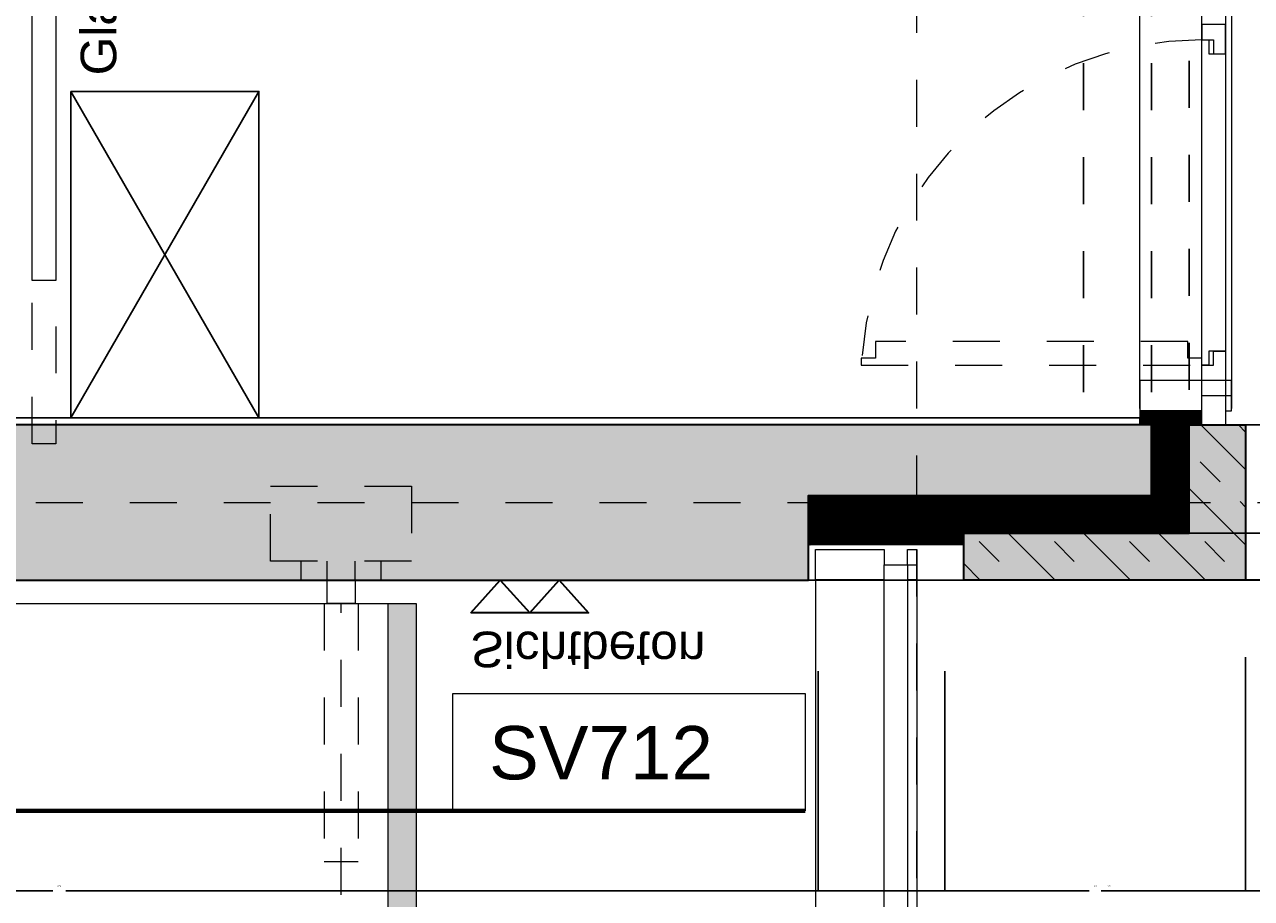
# Model space of a CAD drawing. Header units: metres. Extents: x -13 to 93, y -119 to 25.
# Tile 687 of 705: x 39.15 to 41.76, y -26.34 to -24.48. Entities that reach past the tile are written whole.
import ezdxf
from ezdxf.enums import TextEntityAlignment as Align

# ---------------------------------------------------------------- set-up
doc = ezdxf.new("R2010")
doc.units = ezdxf.units.M
doc.header["$LTSCALE"] = 0.00508
doc.header["$PDMODE"] = 1
doc.header["$PDSIZE"] = -2
for name, pattern in [('STYLE_05', [0.19684, 0.069505, -0.127335]), ('STYLE_06', [1.0537, 0.590515, -0.19684, 0.069505, -0.19684]), ('STYLE_11', [0.393677, 0.196838, -0.196838])]:
    doc.linetypes.add(name, pattern=pattern)
doc.layers.get('0').update_dxf_attribs({"lineweight": 18})
for name, color, linetype, lineweight in [('3-0-0 Dämmung', 7, 'Continuous', 18), ('3-3-0 AW Fassade', 7, 'Continuous', 18), ('3-3-0-2 AW BetonFT', 7, 'Continuous', 35), ('3-4-0-1 IW Beton', 7, 'Continuous', 35), ('3-4-4 ITüren', 7, 'Continuous', 25), ('3-4-5 IWBekleidungen', 7, 'Continuous', 25), ('3-5-1-2 DeckenSprung VED', 7, 'STYLE_11', 25), ('3-5-4-1 Treppe Beton', 7, 'Continuous', 35), ('3-5-4-2 Treppe Stahl VED', 7, 'STYLE_11', 25), ('3-5-4-3 Treppengeländer', 7, 'Continuous', 18), ('3-5-9 DeckenSonstig VED', 7, 'STYLE_11', 25), ('3-7-1 Allg.Einbauten', 7, 'Continuous', 25), ('Ans-Kante', 7, 'Continuous', 18), ('Bemaßung', 7, 'Continuous', 18), ('Bemaßung-Achsen', 7, 'Continuous', 18), ('Bemaßung-Höhenkoten', 7, 'Continuous', 18), ('Keine', 7, 'Continuous', 18), ('Plan-Achse', 1, 'STYLE_06', 18), ('Plan-Raumstempel', 7, 'Continuous', 13), ('Plan-Text-Hinweis', 7, 'Continuous', 13)]:
    doc.layers.add(name, color=color, linetype=linetype, lineweight=lineweight)
doc.layers.get('0').freeze()
doc.styles.add('Arial', font='ARIAL.TTF')
doc.dimstyles.new('MTZ_200', dxfattribs={"dimtxt": 0.075762, "dimasz": 0.000706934, "dimexe": 0.001, "dimexo": 0.003, "dimgap": 0.0001, "dimtad": 1, "dimdec": 4, "dimzin": 11, "dimtxsty": 'Arial', "dimblk": 'VW_SLASH', "dimcen": 0, "dimdle": 0.001, "dimazin": 0, "dimtfac": 1, "dimtdec": 4, "dimtix": 1, "dimtmove": 0, "dimatfit": 0, "dimldrblk": 'VW_FILLEDARROW', "dimfxl": 0, "dimfrac": 2, "dimtolj": 1, "dimtzin": 11, "dimarcsym": 0})
pattern_1 = [(45, (0, 0), (0.0003175, -0.0003175), [])]
pattern_2 = [(-45, (0, 0), (0.0003175, 0.0003175), [])]

# ---------------------------------------------------------------- blocks, each defined once
blk = doc.blocks.new('S_Profil_Fassade_Büro')
at = {"layer": '3-3-0 AW Fassade', "color": 7}
blk.add_line((-0.132, 0), (-0.195, 0), dxfattribs=at)
for points in [[(-0.195, 0.0325), (-0.182, 0.0325), (-0.182, -0.0325), (-0.195, -0.0325)], [(-0.132, 0.0325), (0, 0.0325), (0, -0.0325), (-0.132, -0.0325)]]:
    blk.add_lwpolyline(points, close=True, dxfattribs=at)
blk = doc.blocks.new('S_Fenster_GR_Rand')
at = {"color": 7}
blk.add_wipeout([(-0.015, -0.7575), (-0.015, -0.7275), (-0.05, -0.7275), (-0.05, -0.095), (-0.015, -0.095), (-0.015, -0.065), (0, -0.065), (0, -0.7575)], dxfattribs=at).dxf.layer = '3-3-0 AW Fassade'
at = {"layer": '3-3-0 AW Fassade', "color": 7}
blk.add_lwpolyline([(-0.015, -0.7575), (-0.015, -0.7275), (-0.05, -0.7275), (-0.05, -0.095), (-0.015, -0.095), (-0.015, -0.065), (0, -0.065), (0, -0.7575)], close=True, dxfattribs=at)
at = {"color": 7}
for points in [[(-0.025, -0.095), (-0.05, -0.095), (-0.05, -0.0325), (0, -0.0325), (0, -0.065), (-0.025, -0.065)], [(-0.025, -0.7275), (-0.05, -0.7275), (-0.05, -0.79), (0, -0.79), (0, -0.7575), (-0.025, -0.7575)]]:
    blk.add_wipeout(points, dxfattribs=at).dxf.layer = '3-3-0 AW Fassade'
at = {"layer": '3-3-0 AW Fassade', "color": 7}
for points in [[(-0.025, -0.095), (-0.05, -0.095), (-0.05, -0.0325), (0, -0.0325), (0, -0.065), (-0.025, -0.065)], [(-0.025, -0.7275), (-0.05, -0.7275), (-0.05, -0.79), (0, -0.79), (0, -0.7575), (-0.025, -0.7575)]]:
    blk.add_lwpolyline(points, close=True, dxfattribs=at)
at = {"layer": '3-3-0 AW Fassade', "color": 7, "linetype": 'STYLE_05'}
blk.add_lwpolyline([(0.695, -0.08), (0.725, -0.08), (0.725, -0.065), (0, -0.065), (0, -0.08), (0.03, -0.08), (0.03, -0.115), (0.695, -0.115)], close=True, dxfattribs=at)
at = {"layer": '3-3-0 AW Fassade', "color": 7, "linetype": 'STYLE_05', "lineweight": 18}
blk.add_arc((0, -0.0325), 0.725, 270, 355.8373, dxfattribs=at)
blk = doc.blocks.new('*U471')
at = {"layer": 'Ans-Kante', "color": 7}
blk.add_line((54.9936, -18.7336), (54.1636, -18.7336), dxfattribs=at)
blk = doc.blocks.new('*U523')
at = {"layer": '3-3-0 AW Fassade', "color": 7}
blk.add_line((53.3941, -18.7011), (53.4636, -18.7011), dxfattribs=at)
for points in [[(53.2486, -18.6686), (53.3941, -18.6686), (53.3941, -18.7336), (53.2486, -18.7336)], [(53.4441, -18.6686), (53.4636, -18.6686), (53.4636, -18.7336), (53.4441, -18.7336)]]:
    blk.add_lwpolyline(points, close=True, dxfattribs=at)
blk = doc.blocks.new('s_Eckteil')
at = {"layer": '3-4-0-1 IW Beton', "linetype": 'Continuous', "lineweight": 0}
blk.add_hatch(color=255, dxfattribs=at).paths.add_polyline_path([(0.12, 0.1), (0.12, 0.33), (0, 0.33), (0, 0), (0.6, 0), (0.6, 0.1)])
at = {"layer": '3-4-0-1 IW Beton', "linetype": 'Continuous', "lineweight": 13}
h = blk.add_hatch(dxfattribs=at)
h.set_pattern_fill('STAHLBETON_1_50', style=0, pattern_type=2)
h.set_pattern_definition([(45, (0, 0), (0.16, 0), []), (45, (0.08, 0), (0.16, 0), [0.06, -0.06])])
h.paths.add_polyline_path([(0.12, 0.1), (0.12, 0.33), (0, 0.33), (0, 0), (0.6, 0), (0.6, 0.1)])
at = {"layer": '3-4-0-1 IW Beton', "color": 7, "linetype": 'Continuous'}
blk.add_lwpolyline([(0.12, 0.1), (0.12, 0.33), (0, 0.33), (0, 0), (0.6, 0), (0.6, 0.1)], close=True, dxfattribs=at)
blk = doc.blocks.new('*U564')
at = {"layer": 'Keine', "linetype": 'Continuous', "lineweight": 0}
blk.add_hatch(color=9, dxfattribs=at).paths.add_polyline_path([(-4.685, -0.05), (-4.625, -0.05), (-4.625, -2.87), (-4.685, -2.87)])
at = {"layer": '3-5-4-2 Treppe Stahl VED', "linetype": 'STYLE_05', "lineweight": 18}
for p, q in [((-4.561, -2.87), (-4.561, -2.32)), ((-4.561, -2.32), (-4.489, -2.32)), ((-4.489, -2.87), (-4.489, -2.32)), ((-4.61, -2.92), (-4.61, -2.96)), ((-4.555, -2.92), (-4.555, -2.96)), ((-4.495, -2.92), (-4.495, -2.96)), ((-4.44, -2.92), (-4.44, -2.96))]:
    blk.add_line(p, q, dxfattribs=at)
blk.add_lwpolyline([(-4.675, -2.96), (-4.375, -2.96), (-4.375, -3.12), (-4.675, -3.12)], close=True, dxfattribs=at)
at = {"layer": '3-5-4-3 Treppengeländer', "lineweight": 18}
blk.add_line((-4.625, -0.05), (-4.625, -2.87), dxfattribs=at)
at = {"layer": 'Ans-Kante', "lineweight": 18}
blk.add_line((0, -2.87), (-4.685, -2.87), dxfattribs=at)
at = {"layer": 'Ans-Kante', "color": 7, "lineweight": 18}
blk.add_lwpolyline([(-4.555, -2.87), (-4.495, -2.87), (-4.495, -2.92), (-4.555, -2.92)], close=True, dxfattribs=at)
at = {"layer": 'Keine', "color": 7, "linetype": 'STYLE_05', "lineweight": 18}
blk.add_line((-4.525, -0.05), (-4.525, -2.87), dxfattribs=at)
at = {"layer": 'Keine', "color": 7, "lineweight": 18}
blk.add_lwpolyline([(-4.685, -0.05), (-4.625, -0.05), (-4.625, -2.87), (-4.685, -2.87)], close=True, dxfattribs=at)
blk = doc.blocks.new('Treppe e1-e3')
at = {"layer": 'Keine', "color": 7}
blk.add_blockref('*U564', (0, 0), dxfattribs=at)
blk = doc.blocks.new('*U465')
at = {"layer": 'Plan-Text-Hinweis', "insert": (-0.0635, 0.1857), "char_height": 0.075762, "attachment_point": 1, "line_spacing_factor": 0.970546, "style": 'Arial'}
blk.add_mtext('{\\C7;\\lSichtbeton}', dxfattribs=at)
at = {"color": 7, "linetype": 'Continuous', "lineweight": 35}
blk.add_wipeout([(0.0625, 0.07), (0.125, 0), (0.1875, 0.07)], dxfattribs=at).dxf.layer = 'Bemaßung-Höhenkoten'
at = {"layer": 'Bemaßung-Höhenkoten', "color": 7, "linetype": 'Continuous', "lineweight": 35}
blk.add_lwpolyline([(0.0625, 0.07), (0.125, 0), (0.1875, 0.07)], close=True, dxfattribs=at)
at = {"color": 7, "linetype": 'Continuous', "lineweight": 35}
blk.add_wipeout([(-0.0625, 0.07), (0, 0), (0.0625, 0.07)], dxfattribs=at).dxf.layer = 'Bemaßung-Höhenkoten'
at = {"layer": 'Bemaßung-Höhenkoten', "color": 7, "linetype": 'Continuous', "lineweight": 35}
blk.add_lwpolyline([(-0.0625, 0.07), (0, 0), (0.0625, 0.07)], close=True, dxfattribs=at)
blk = doc.blocks.new('Sichtbeton')
at = {"layer": 'Keine', "color": 7}
blk.add_blockref('*U465', (0, 0), dxfattribs=at)
blk = doc.blocks.new('VW_SLASH')
at = {"color": 0, "linetype": 'ByBlock', "lineweight": -2}
blk.add_line((0, 0), (-1, 0), dxfattribs=at)
at = {"color": 0, "linetype": 'ByBlock', "lineweight": 20}
blk.add_line((0, 0), (0, 0), dxfattribs=at)
blk = doc.blocks.new('*D675')
at = {"layer": 'Bemaßung', "color": 0, "lineweight": -2}
for p, q in [((42.423, -25.335), (45.551, -25.335)), ((45.55, -25.3357), (45.55, -25.4959)), ((45.55, -25.6643), (45.55, -25.5241)), ((41.403, -25.665), (45.551, -25.665))]:
    blk.add_line(p, q, dxfattribs=at)
at = {"layer": 'Defpoints', "color": 0, "lineweight": 0}
for p in [(42.42, -25.335), (45.55, -25.335), (41.4, -25.665)]:
    blk.add_point(p, dxfattribs=at)
at = {"layer": 'Bemaßung', "color": 0, "lineweight": -2, "xscale": 0.00070693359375, "yscale": 0.00070693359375, "zscale": 0.00070693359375}
for p, rotation in [((45.55, -25.335), 90), ((45.55, -25.665), 270)]:
    blk.add_blockref('VW_SLASH', p, dxfattribs=dict(at, rotation=rotation))
at = {"layer": 'Bemaßung', "color": 0, "insert": (45.56, -25.51), "char_height": 0.00227, "attachment_point": 5, "rotation": 90, "style": 'Arial'}
blk.add_mtext('\\A1;16,5m', dxfattribs=at)
blk = doc.blocks.new('VW_FILLEDARROW')
at = {"color": 0, "lineweight": -2}
blk.add_solid([(0, 0), (0, 0), (0, 0)], dxfattribs=at)
blk = doc.blocks.new('*D683')
at = {"layer": 'Bemaßung', "color": 0, "lineweight": -2}
for p, q in [((39.953, -24.45), (45.201, -24.45)), ((45.2, -25.3343), (45.2, -24.4507)), ((40.943, -25.335), (45.201, -25.335))]:
    blk.add_line(p, q, dxfattribs=at)
at = {"layer": 'Defpoints', "color": 0, "lineweight": 0}
for p in [(39.95, -24.45), (45.2, -24.45), (40.94, -25.335)]:
    blk.add_point(p, dxfattribs=at)
at = {"layer": 'Bemaßung', "color": 0, "lineweight": -2, "xscale": 0.00070693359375, "yscale": 0.00070693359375, "zscale": 0.00070693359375}
for p, rotation in [((45.2, -24.45), 90), ((45.2, -25.335), 270)]:
    blk.add_blockref('VW_SLASH', p, dxfattribs=dict(at, rotation=rotation))
at = {"layer": 'Bemaßung', "color": 0, "insert": (45.1886, -24.8925), "char_height": 0.00227, "attachment_point": 5, "rotation": 90, "style": 'Arial'}
blk.add_mtext('\\A1;44,25m', dxfattribs=at)
blk = doc.blocks.new('*D689')
at = {"layer": 'Bemaßung', "color": 0, "lineweight": -2}
for p, q in [((42.423, -0.165), (45.551, -0.165)), ((45.55, -0.1657), (45.55, -13.3633)), ((45.55, -25.3343), (45.55, -13.3952)), ((41.553, -25.335), (45.551, -25.335))]:
    blk.add_line(p, q, dxfattribs=at)
at = {"layer": 'Defpoints', "color": 0, "lineweight": 0}
for p in [(42.42, -0.165), (41.55, -25.335), (45.55, -25.335)]:
    blk.add_point(p, dxfattribs=at)
at = {"layer": 'Bemaßung', "color": 0, "lineweight": -2, "xscale": 0.00070693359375, "yscale": 0.00070693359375, "zscale": 0.00070693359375}
for p, rotation in [((45.55, -0.165), 90), ((45.55, -25.335), 270)]:
    blk.add_blockref('VW_SLASH', p, dxfattribs=dict(at, rotation=rotation))
at = {"layer": 'Bemaßung', "color": 0, "insert": (45.56, -13.3793), "char_height": 0.002273, "attachment_point": 5, "rotation": 90, "style": 'Arial'}
blk.add_mtext('\\A1;1258,5m', dxfattribs=at)
blk = doc.blocks.new('*D692')
at = {"layer": 'Bemaßung', "color": 0, "lineweight": -2}
for p, q in [((42.473, -0.165), (45.901, -0.165)), ((45.9, -0.1657), (45.9, -13.3633)), ((45.9, -25.3343), (45.9, -13.3952)), ((41.553, -25.335), (45.901, -25.335))]:
    blk.add_line(p, q, dxfattribs=at)
at = {"layer": 'Defpoints', "color": 0, "lineweight": 0}
for p in [(42.47, -0.165), (41.55, -25.335), (45.9, -25.335)]:
    blk.add_point(p, dxfattribs=at)
at = {"layer": 'Bemaßung', "color": 0, "lineweight": -2, "xscale": 0.00070693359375, "yscale": 0.00070693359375, "zscale": 0.00070693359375}
for p, rotation in [((45.9, -0.165), 90), ((45.9, -25.335), 270)]:
    blk.add_blockref('VW_SLASH', p, dxfattribs=dict(at, rotation=rotation))
at = {"layer": 'Bemaßung', "color": 0, "insert": (45.91, -13.3793), "char_height": 0.002273, "attachment_point": 5, "rotation": 90, "style": 'Arial'}
blk.add_mtext('\\A1;1258,5m', dxfattribs=at)
blk = doc.blocks.new('*D1179')
at = {"layer": 'Bemaßung', "color": 0, "lineweight": -2}
for p, q in [((40.84, -25.8594), (40.84, -26.3274)), ((41.11, -25.8594), (41.11, -26.3274)), ((40.8393, -26.3264), (40.8386, -26.3264)), ((40.84, -26.3264), (41.11, -26.3264)), ((41.1107, -26.3264), (41.1114, -26.3264))]:
    blk.add_line(p, q, dxfattribs=at)
at = {"layer": 'Defpoints', "color": 0, "lineweight": 0}
for p in [(40.84, -25.8564), (41.11, -25.8564), (41.11, -26.3264)]:
    blk.add_point(p, dxfattribs=at)
at = {"layer": 'Bemaßung', "color": 0, "lineweight": -2, "xscale": 0.00070693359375, "yscale": 0.00070693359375, "zscale": 0.00070693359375}
blk.add_blockref('VW_SLASH', (40.84, -26.3264), dxfattribs=at)
at = {"layer": 'Bemaßung', "color": 0, "lineweight": -2, "xscale": 0.00070693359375, "yscale": 0.00070693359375, "zscale": 0.00070693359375, "rotation": 180}
blk.add_blockref('VW_SLASH', (41.11, -26.3264), dxfattribs=at)
at = {"layer": 'Bemaßung', "color": 0, "insert": (41.46, -26.3164), "char_height": 0.00227, "attachment_point": 5, "style": 'Arial'}
blk.add_mtext('\\A1;13,5m', dxfattribs=at)
blk = doc.blocks.new('*D1180')
at = {"layer": 'Bemaßung', "color": 0, "lineweight": -2}
for p, q in [((41.75, -25.8294), (41.75, -26.3274)), ((41.11, -25.8594), (41.11, -26.3274)), ((41.1107, -26.3264), (41.4171, -26.3264)), ((41.7493, -26.3264), (41.4429, -26.3264))]:
    blk.add_line(p, q, dxfattribs=at)
at = {"layer": 'Defpoints', "color": 0, "lineweight": 0}
for p in [(41.75, -25.8264), (41.11, -25.8564), (41.11, -26.3264)]:
    blk.add_point(p, dxfattribs=at)
at = {"layer": 'Bemaßung', "color": 0, "lineweight": -2, "xscale": 0.00070693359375, "yscale": 0.00070693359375, "zscale": 0.00070693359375, "rotation": 180}
blk.add_blockref('VW_SLASH', (41.11, -26.3264), dxfattribs=at)
at = {"layer": 'Bemaßung', "color": 0, "lineweight": -2, "xscale": 0.00070693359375, "yscale": 0.00070693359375, "zscale": 0.00070693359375}
blk.add_blockref('VW_SLASH', (41.75, -26.3264), dxfattribs=at)
at = {"layer": 'Bemaßung', "color": 0, "insert": (41.43, -26.3164), "char_height": 0.00227, "attachment_point": 5, "style": 'Arial'}
blk.add_mtext('\\A1;32m', dxfattribs=at)
blk = doc.blocks.new('*D1196')
at = {"layer": 'Bemaßung', "color": 0, "lineweight": -2}
for p, q in [((40.84, -25.8594), (40.84, -26.3274)), ((35.3, -25.9094), (35.3, -26.3274)), ((35.3007, -26.3264), (39.2112, -26.3264)), ((40.8393, -26.3264), (39.2388, -26.3264))]:
    blk.add_line(p, q, dxfattribs=at)
at = {"layer": 'Defpoints', "color": 0, "lineweight": 0}
for p in [(40.84, -25.8564), (35.3, -25.9064), (35.3, -26.3264)]:
    blk.add_point(p, dxfattribs=at)
at = {"layer": 'Bemaßung', "color": 0, "lineweight": -2, "xscale": 0.00070693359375, "yscale": 0.00070693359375, "zscale": 0.00070693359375, "rotation": 180}
blk.add_blockref('VW_SLASH', (35.3, -26.3264), dxfattribs=at)
at = {"layer": 'Bemaßung', "color": 0, "lineweight": -2, "xscale": 0.00070693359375, "yscale": 0.00070693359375, "zscale": 0.00070693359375}
blk.add_blockref('VW_SLASH', (40.84, -26.3264), dxfattribs=at)
at = {"layer": 'Bemaßung', "color": 0, "insert": (39.225, -26.3164), "char_height": 0.00227, "attachment_point": 5, "style": 'Arial'}
blk.add_mtext('\\A1;277m', dxfattribs=at)
blk = doc.blocks.new('*D1207')
at = {"layer": 'Bemaßung', "color": 0, "lineweight": -2}
for p, q in [((41.75, -25.8294), (41.75, -26.3274)), ((42.53, -25.8294), (42.53, -26.3274)), ((41.7493, -26.3264), (41.7486, -26.3264)), ((41.75, -26.3264), (42.53, -26.3264)), ((42.5307, -26.3264), (42.5314, -26.3264))]:
    blk.add_line(p, q, dxfattribs=at)
at = {"layer": 'Defpoints', "color": 0, "lineweight": 0}
for p in [(41.75, -25.8264), (42.53, -25.8264), (42.53, -26.3264)]:
    blk.add_point(p, dxfattribs=at)
at = {"layer": 'Bemaßung', "color": 0, "lineweight": -2, "xscale": 0.00070693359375, "yscale": 0.00070693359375, "zscale": 0.00070693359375}
blk.add_blockref('VW_SLASH', (41.75, -26.3264), dxfattribs=at)
at = {"layer": 'Bemaßung', "color": 0, "lineweight": -2, "xscale": 0.00070693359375, "yscale": 0.00070693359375, "zscale": 0.00070693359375, "rotation": 180}
blk.add_blockref('VW_SLASH', (42.53, -26.3264), dxfattribs=at)
at = {"layer": 'Bemaßung', "color": 0, "insert": (42.92, -26.3164), "char_height": 0.00227, "attachment_point": 5, "style": 'Arial'}
blk.add_mtext('\\A1;39m', dxfattribs=at)
blk = doc.blocks.new('*D1234')
at = {"layer": 'Bemaßung', "color": 0, "lineweight": -2}
for p, q in [((40.7632, -25.665), (45.5562, -25.665)), ((45.5552, -28.5843), (45.5552, -25.6657)), ((40.7632, -28.585), (45.5562, -28.585))]:
    blk.add_line(p, q, dxfattribs=at)
at = {"layer": 'Defpoints', "color": 0, "lineweight": 0}
for p in [(40.7602, -25.665), (45.5552, -25.665), (40.7602, -28.585)]:
    blk.add_point(p, dxfattribs=at)
at = {"layer": 'Bemaßung', "color": 0, "lineweight": -2, "xscale": 0.00070693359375, "yscale": 0.00070693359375, "zscale": 0.00070693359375}
for p, rotation in [((45.5552, -25.665), 90), ((45.5552, -28.585), 270)]:
    blk.add_blockref('VW_SLASH', p, dxfattribs=dict(at, rotation=rotation))
at = {"layer": 'Bemaßung', "color": 0, "insert": (45.5491, -27.125), "char_height": 0.00227, "attachment_point": 5, "rotation": 90, "style": 'Arial'}
blk.add_mtext('\\A1;146m', dxfattribs=at)
blk = doc.blocks.new('*D1235')
at = {"layer": 'Bemaßung', "color": 0, "lineweight": -2}
for p, q in [((41.729, -25.335), (45.201, -25.335)), ((45.2, -25.3357), (45.2, -28.9143)), ((41.729, -28.915), (45.201, -28.915))]:
    blk.add_line(p, q, dxfattribs=at)
at = {"layer": 'Defpoints', "color": 0, "lineweight": 0}
for p in [(41.726, -25.335), (41.726, -28.915), (45.2, -28.915)]:
    blk.add_point(p, dxfattribs=at)
at = {"layer": 'Bemaßung', "color": 0, "lineweight": -2, "xscale": 0.00070693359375, "yscale": 0.00070693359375, "zscale": 0.00070693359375}
for p, rotation in [((45.2, -25.335), 90), ((45.2, -28.915), 270)]:
    blk.add_blockref('VW_SLASH', p, dxfattribs=dict(at, rotation=rotation))
at = {"layer": 'Bemaßung', "color": 0, "insert": (45.1938, -27.125), "char_height": 0.00227, "attachment_point": 5, "rotation": 90, "style": 'Arial'}
blk.add_mtext('\\A1;179m', dxfattribs=at)
blk = doc.blocks.new('*D1237')
at = {"layer": 'Bemaßung', "color": 0, "lineweight": -2}
for p, q in [((41.633, -25.665), (46.251, -25.665)), ((46.25, -28.5843), (46.25, -25.6657)), ((41.633, -28.585), (46.251, -28.585))]:
    blk.add_line(p, q, dxfattribs=at)
at = {"layer": 'Defpoints', "color": 0, "lineweight": 0}
for p in [(41.63, -25.665), (46.25, -25.665), (41.63, -28.585)]:
    blk.add_point(p, dxfattribs=at)
at = {"layer": 'Bemaßung', "color": 0, "lineweight": -2, "xscale": 0.00070693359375, "yscale": 0.00070693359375, "zscale": 0.00070693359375}
for p, rotation in [((46.25, -25.665), 90), ((46.25, -28.585), 270)]:
    blk.add_blockref('VW_SLASH', p, dxfattribs=dict(at, rotation=rotation))
at = {"layer": 'Bemaßung', "color": 0, "insert": (46.2438, -27.125), "char_height": 0.00227, "attachment_point": 5, "rotation": 90, "style": 'Arial'}
blk.add_mtext('\\A1;146m', dxfattribs=at)
blk = doc.blocks.new('*D1242')
at = {"layer": 'Bemaßung', "color": 0, "lineweight": -2}
for p, q in [((45.9, -25.5643), (45.9, -25.5636)), ((41.535, -25.565), (45.901, -25.565)), ((45.9, -25.665), (45.9, -25.565)), ((41.535, -25.665), (45.901, -25.665)), ((45.9, -25.6657), (45.9, -25.6664))]:
    blk.add_line(p, q, dxfattribs=at)
at = {"layer": 'Defpoints', "color": 0, "lineweight": 0}
for p in [(41.532, -25.565), (45.9, -25.565), (41.532, -25.665)]:
    blk.add_point(p, dxfattribs=at)
at = {"layer": 'Bemaßung', "color": 0, "lineweight": -2, "xscale": 0.00070693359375, "yscale": 0.00070693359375, "zscale": 0.00070693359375}
for p, rotation in [((45.9, -25.565), 270), ((45.9, -25.665), 90)]:
    blk.add_blockref('VW_SLASH', p, dxfattribs=dict(at, rotation=rotation))
at = {"layer": 'Bemaßung', "color": 0, "insert": (45.905, -25.74), "char_height": 0.00227, "attachment_point": 5, "rotation": 90, "style": 'Arial'}
blk.add_mtext('\\A1;5m', dxfattribs=at)
blk = doc.blocks.new('*D1250')
at = {"layer": 'Bemaßung', "color": 0, "lineweight": -2}
for p, q in [((45.9, -25.5643), (45.9, -25.5636)), ((41.535, -25.565), (45.901, -25.565)), ((45.9, -25.665), (45.9, -25.565)), ((41.535, -25.665), (45.901, -25.665)), ((45.9, -25.6657), (45.9, -25.6664))]:
    blk.add_line(p, q, dxfattribs=at)
at = {"layer": 'Defpoints', "color": 0, "lineweight": 0}
for p in [(41.532, -25.565), (45.9, -25.565), (41.532, -25.665)]:
    blk.add_point(p, dxfattribs=at)
at = {"layer": 'Bemaßung', "color": 0, "lineweight": -2, "xscale": 0.00070693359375, "yscale": 0.00070693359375, "zscale": 0.00070693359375}
for p, rotation in [((45.9, -25.565), 270), ((45.9, -25.665), 90)]:
    blk.add_blockref('VW_SLASH', p, dxfattribs=dict(at, rotation=rotation))
at = {"layer": 'Bemaßung', "color": 0, "insert": (45.905, -25.74), "char_height": 0.00227, "attachment_point": 5, "rotation": 90, "style": 'Arial'}
blk.add_mtext('\\A1;5m', dxfattribs=at)
blk = doc.blocks.new('S_Detailverweis V')
at = {"color": 7, "linetype": 'Continuous', "lineweight": 18}
blk.add_wipeout([(0.5, 0.25), (1.25, 0.25), (1.25, 0), (0.5, 0)], dxfattribs=at).dxf.layer = 'Keine'
at = {"layer": 'Bemaßung-Achsen', "lineweight": 70}
blk.add_line((-0.5, 0), (1.25, 0), dxfattribs=at)
at = {"layer": 'Keine', "color": 7, "linetype": 'Continuous', "lineweight": 18}
blk.add_lwpolyline([(0.5, 0.25), (1.25, 0.25), (1.25, 0), (0.5, 0)], close=True, dxfattribs=at)
at = {"layer": 'Plan-Raumstempel', "color": 7, "style": 'Arial'}
blk.add_attdef('Detailnummer', text='', height=0.1136, dxfattribs=at).set_placement((0.5771, 0.1804), align=Align.TOP_LEFT)
blk = doc.blocks.new('Treppe e1-e3_text_ost')
at = {"layer": 'Plan-Text-Hinweis', "color": 7}
ref = blk.add_blockref('S_Detailverweis V', (3.6272, 2.4287), dxfattribs=dict(at, xscale=-1))
ref.add_attrib('Detailnummer', 'SV712', dxfattribs={"layer": 'Plan-Raumstempel', "color": 7, "height": 0.11364, "style": 'Arial'}).set_placement((3.05, 2.6091), align=Align.TOP_LEFT)
blk.add_blockref('S_Detailverweis V', (4.2628, 2.4287), dxfattribs=at).add_auto_attribs({'Detailnummer': 'SV712'})

msp = doc.modelspace()

# ---------------------------------------------------------------- linework, layer by layer
at = {"layer": '3-3-0 AW Fassade'}
msp.add_lwpolyline([(41.657, -0.165), (41.707, -0.165), (41.707, -25.335), (41.657, -25.335)], close=True, dxfattribs=at)
at = {"layer": '3-4-4 ITüren', "color": 7, "linetype": 'STYLE_05', "lineweight": 18}
msp.add_lwpolyline([(39.1675, -19.325), (39.2175, -19.325), (39.2175, -25.375), (39.1675, -25.375)], close=True, dxfattribs=at)
at = {"layer": '3-4-4 ITüren', "color": 7, "linetype": 'Continuous', "lineweight": 18}
msp.add_lwpolyline([(39.1675, -24.27772565), (39.2175, -24.27772565), (39.2175, -25.02772565), (39.1675, -25.02772565)], close=True, dxfattribs=at)
at = {"layer": 'Ans-Kante', "color": 8, "linetype": 'Continuous'}
for p, q in [((41.525, -25.3), (41.525, -0.26)), ((41.72, -0.26), (41.72, -25.3)), ((40.835, -28.585), (40.835, -25.665)), ((41.05, -25.665), (41.05, -28.585))]:
    msp.add_line(p, q, dxfattribs=at)

# ---------------------------------------------------------------- block references
at = {"layer": '3-3-0 AW Fassade', "color": 7, "xscale": -1}
msp.add_blockref('S_Profil_Fassade_Büro', (41.525, -25.27250019), dxfattribs=at)
at = {"layer": '3-5-4-1 Treppe Beton', "color": 7, "rotation": -179.9999999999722}
msp.add_blockref('Treppe e1-e3', (35.3, -28.585), dxfattribs=at)
at = {"layer": 'Ans-Kante', "color": 7}
msp.add_blockref('*U471', (-12.41363701, -6.93135892), dxfattribs=at)

# ---------------------------------------------------------------- texts
at = {"layer": 'Plan-Text-Hinweis', "insert": (39.27085725, -24.59078333), "char_height": 0.0757622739, "attachment_point": 1, "rotation": 90, "line_spacing_factor": 0.967741, "style": 'Arial'}
msp.add_mtext('{\\C7;\\lGlastür}', dxfattribs=at)

# ---------------------------------------------------------------- dimensions: what is measured, and where the dimension line sits
at = {"layer": 'Bemaßung'}
for base, p1, p2, picture, middle in [((45.2, -28.915), (41.726, -25.335), (41.726, -28.915), '*D1235', (45.1938395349, -27.125)), ((46.25, -25.665), (41.63, -28.585), (41.63, -25.665), '*D1237', (46.2438395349, -27.125))]:
    dim = msp.add_linear_dim(base=base, p1=p1, p2=p2, angle=90, dimstyle='MTZ_200', override={"dimtxt": 0.002273, "dimgap": 0.005, "dimdec": 8, "dimlfac": 50, "dimpost": '<>m', "dimtxsty": 'Arial', "dimtmove": 2}, dxfattribs=at)
    dim.commit()
    dim.dimension.update_dxf_attribs({"geometry": picture, "text_midpoint": middle})
for base, p2, picture, middle in [((41.11, -26.3264327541), (41.11, -25.8564327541), '*D1180', (41.43, -26.3164327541)), ((42.53, -26.3264327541), (42.53, -25.8264327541), '*D1207', (42.92, -26.3164327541))]:
    dim = msp.add_linear_dim(base=base, p1=(41.75, -25.8264327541), p2=p2, dimstyle='MTZ_200', override={"dimtxt": 0.002273, "dimgap": 0.01, "dimdec": 8, "dimlfac": 50, "dimpost": '<>m', "dimtxsty": 'Arial', "dimtmove": 2}, dxfattribs=at)
    dim.commit()
    dim.dimension.update_dxf_attribs({"geometry": picture, "text_midpoint": middle, "dimtype": 160})

# ---------------------------------------------------------------- wipeouts: each hides what was drawn before it
at = {"color": 7, "linetype": 'Continuous'}
msp.add_wipeout([(41.63, -25.335), (41.63, -25.485), (41.55, -25.485), (41.55, -25.335)], dxfattribs=at).dxf.layer = '3-0-0 Dämmung'
msp.add_wipeout([(39.25, -24.625), (39.65, -24.625), (39.65, -25.32), (39.25, -25.32)]).dxf.layer = '3-7-1 Allg.Einbauten'

# ---------------------------------------------------------------- next in the draw order: hatches: boundary and pattern name
at = {"layer": '3-0-0 Dämmung', "linetype": 'Continuous', "lineweight": 5}
h = msp.add_hatch(dxfattribs=at)
h.set_pattern_fill('D_MMUNG_1_50', style=0, pattern_type=2)
h.set_pattern_definition(pattern_1)
h.paths.add_polyline_path([(41.63, -25.335), (41.63, -25.485), (41.55, -25.485), (41.55, -25.335)])
at = {"layer": '3-0-0 Dämmung', "linetype": 'Continuous', "lineweight": 13}
h = msp.add_hatch(dxfattribs=at)
h.set_pattern_fill('D_MMUNG_1_50-1', style=0, pattern_type=2)
h.set_pattern_definition(pattern_2)
h.paths.add_polyline_path([(41.63, -25.335), (41.63, -25.485), (41.55, -25.485), (41.55, -25.335)])

# ---------------------------------------------------------------- next in the draw order: linework, layer by layer
at = {"layer": '3-0-0 Dämmung', "color": 7, "linetype": 'Continuous'}
msp.add_lwpolyline([(41.63, -25.335), (41.63, -25.485), (41.55, -25.485), (41.55, -25.335)], close=True, dxfattribs=at)
at = {"layer": '3-4-5 IWBekleidungen', "color": 7, "linetype": 'Continuous'}
msp.add_lwpolyline([(33.7, -25.32), (41.525, -25.32), (41.525, -25.335), (33.7, -25.335)], close=True, dxfattribs=at)
at = {"layer": '3-7-1 Allg.Einbauten'}
for p, q in [((39.25, -25.32), (39.65, -24.625)), ((39.65, -25.32), (39.25, -24.625))]:
    msp.add_line(p, q, dxfattribs=at)
msp.add_lwpolyline([(39.25, -24.625), (39.65, -24.625), (39.65, -25.32), (39.25, -25.32)], close=True, dxfattribs=at)

# ---------------------------------------------------------------- next in the draw order: block references
at = {"layer": '3-3-0 AW Fassade', "color": 7, "rotation": 180}
msp.add_blockref('S_Fenster_GR_Rand', (41.657, -25.2725), dxfattribs=at)

# ---------------------------------------------------------------- next in the draw order: linework, layer by layer
at = {"layer": '3-5-1-2 DeckenSprung VED', "color": 7, "linetype": 'STYLE_11'}
msp.add_line((41.405, -0.165), (41.405, -25.335), dxfattribs=at)

# ---------------------------------------------------------------- next in the draw order: wipeouts: each hides what was drawn before it
at = {"color": 7, "linetype": 'Continuous'}
for points in [[(41.657, -25.335), (41.657, -25.305), (41.525, -25.305), (41.525, -25.335)], [(41.09991145, -25.565), (40.82000009, -25.565), (40.82000009, -25.485), (41.54797469, -25.485), (41.63, -25.485), (41.63, -25.565)]]:
    msp.add_wipeout(points, dxfattribs=at).dxf.layer = '3-0-0 Dämmung'

# ---------------------------------------------------------------- next in the draw order: hatches: boundary and pattern name
at = {"layer": '3-0-0 Dämmung', "linetype": 'Continuous', "lineweight": 5}
h = msp.add_hatch(dxfattribs=at)
h.set_pattern_fill('D_MMUNG_1_50', style=0, pattern_type=2)
h.set_pattern_definition(pattern_1)
h.paths.add_polyline_path([(41.657, -25.335), (41.657, -25.305), (41.525, -25.305), (41.525, -25.335)])
at = {"layer": '3-0-0 Dämmung', "linetype": 'Continuous', "lineweight": 13}
h = msp.add_hatch(dxfattribs=at)
h.set_pattern_fill('D_MMUNG_1_50-1', style=0, pattern_type=2)
h.set_pattern_definition(pattern_2)
h.paths.add_polyline_path([(41.657, -25.335), (41.657, -25.305), (41.525, -25.305), (41.525, -25.335)])
at = {"layer": '3-0-0 Dämmung', "linetype": 'Continuous', "lineweight": 5}
h = msp.add_hatch(dxfattribs=at)
h.set_pattern_fill('D_MMUNG_1_50', style=0, pattern_type=2)
h.set_pattern_definition(pattern_1)
h.paths.add_polyline_path([(41.09991145, -25.565), (40.82000009, -25.565), (40.82000009, -25.485), (41.54797469, -25.485), (41.63, -25.485), (41.63, -25.565)])
at = {"layer": '3-0-0 Dämmung', "linetype": 'Continuous', "lineweight": 13}
h = msp.add_hatch(dxfattribs=at)
h.set_pattern_fill('D_MMUNG_1_50-1', style=0, pattern_type=2)
h.set_pattern_definition(pattern_2)
h.paths.add_polyline_path([(41.09991145, -25.565), (40.82000009, -25.565), (40.82000009, -25.485), (41.54797469, -25.485), (41.63, -25.485), (41.63, -25.565)])

# ---------------------------------------------------------------- next in the draw order: linework, layer by layer
at = {"layer": '3-0-0 Dämmung', "color": 7, "linetype": 'Continuous'}
for points in [[(41.657, -25.335), (41.657, -25.305), (41.525, -25.305), (41.525, -25.335)], [(41.09991145, -25.565), (40.82000009, -25.565), (40.82000009, -25.485), (41.54797469, -25.485), (41.63, -25.485), (41.63, -25.565)]]:
    msp.add_lwpolyline(points, close=True, dxfattribs=at)
at = {"layer": '3-5-9 DeckenSonstig VED', "color": 7, "linetype": 'STYLE_05'}
for p, q in [((41.55, -0.165), (41.55, -25.33500009)), ((41.63, -0.16), (41.63, -25.335))]:
    msp.add_line(p, q, dxfattribs=at)
at = {"layer": 'Plan-Achse'}
msp.add_line((-9.42493716, -25.5), (50.475, -25.5), dxfattribs=at)

# ---------------------------------------------------------------- next in the draw order: dimensions: what is measured, and where the dimension line sits
at = {"layer": 'Bemaßung'}
for base, p1, p2, override, picture, middle in [((45.55, -25.335), (42.42, -0.165), (41.55, -25.335), {"dimtxt": 0.002273, "dimgap": 0.01, "dimdec": 3, "dimlfac": 50, "dimpost": '<>m', "dimtxsty": 'Arial', "dimtmove": 2}, '*D689', (45.56, -13.37925)), ((45.9, -25.335), (42.47, -0.165), (41.55, -25.335), {"dimtxt": 0.002273, "dimgap": 0.01, "dimdec": 3, "dimlfac": 50, "dimpost": '<>m', "dimtxsty": 'Arial', "dimtmove": 2}, '*D692', (45.91, -13.37925)), ((45.55, -25.335), (41.4, -25.665), (42.42, -25.335), {"dimtxt": 0.002273, "dimgap": 0.01, "dimdec": 3, "dimlfac": 50, "dimpost": '<>m', "dimtxsty": 'Arial', "dimtmove": 2}, '*D675', (45.56, -25.51)), ((45.9, -25.565), (41.532, -25.665), (41.532, -25.565), {"dimtxt": 0.002273, "dimgap": 0.005, "dimdec": 8, "dimlfac": 50, "dimpost": '<>m', "dimtxsty": 'Arial', "dimtix": 0, "dimtmove": 2}, '*D1242', (45.905, -25.74)), ((45.9, -25.565), (41.532, -25.665), (41.532, -25.565), {"dimtxt": 0.002273, "dimgap": 0.005, "dimdec": 8, "dimlfac": 50, "dimpost": '<>m', "dimtxsty": 'Arial', "dimtix": 0, "dimtmove": 2}, '*D1250', (45.905, -25.74))]:
    dim = msp.add_linear_dim(base=base, p1=p1, p2=p2, angle=90, dimstyle='MTZ_200', override=override, dxfattribs=at)
    dim.commit()
    dim.dimension.update_dxf_attribs({"geometry": picture, "text_midpoint": middle, "dimtype": 160})
dim = msp.add_linear_dim(base=(45.2, -24.45), p1=(40.94, -25.335), p2=(39.95, -24.45), angle=90, dimstyle='MTZ_200', override={"dimtxt": 0.002273, "dimgap": 0.01, "dimdec": 3, "dimlfac": 50, "dimpost": '<>m', "dimtxsty": 'Arial', "dimtmove": 2}, dxfattribs=at)
dim.commit()
dim.dimension.update_dxf_attribs({"geometry": '*D683', "text_midpoint": (45.18863411, -24.8925)})

# ---------------------------------------------------------------- next in the draw order: wipeouts: each hides what was drawn before it
at = {"color": 7, "linetype": 'Continuous'}
msp.add_wipeout([(41.15000009, -25.59), (40.82000009, -25.59), (40.82000009, -25.565), (41.15000009, -25.565)], dxfattribs=at).dxf.layer = '3-0-0 Dämmung'

# ---------------------------------------------------------------- next in the draw order: hatches: boundary and pattern name
at = {"layer": '3-0-0 Dämmung', "linetype": 'Continuous', "lineweight": 5}
h = msp.add_hatch(dxfattribs=at)
h.set_pattern_fill('D_MMUNG_1_50', style=0, pattern_type=2)
h.set_pattern_definition(pattern_1)
h.paths.add_polyline_path([(41.15000009, -25.59), (40.82000009, -25.59), (40.82000009, -25.565), (41.15000009, -25.565)])
at = {"layer": '3-0-0 Dämmung', "linetype": 'Continuous', "lineweight": 13}
h = msp.add_hatch(dxfattribs=at)
h.set_pattern_fill('D_MMUNG_1_50-1', style=0, pattern_type=2)
h.set_pattern_definition(pattern_2)
h.paths.add_polyline_path([(41.15000009, -25.59), (40.82000009, -25.59), (40.82000009, -25.565), (41.15000009, -25.565)])

# ---------------------------------------------------------------- next in the draw order: linework, layer by layer
at = {"layer": '3-0-0 Dämmung', "color": 7, "linetype": 'Continuous'}
msp.add_lwpolyline([(41.15000009, -25.59), (40.82000009, -25.59), (40.82000009, -25.565), (41.15000009, -25.565)], close=True, dxfattribs=at)
at = {"layer": 'Plan-Achse'}
msp.add_line((41.05, -118.5), (41.05, 6.75), dxfattribs=at)

# ---------------------------------------------------------------- next in the draw order: block references
at = {"layer": '3-3-0 AW Fassade', "color": 7}
msp.add_blockref('*U523', (-12.41363701, -6.93135892), dxfattribs=at)
at = {"layer": '3-3-0-2 AW BetonFT', "color": 7, "xscale": -1}
msp.add_blockref('s_Eckteil', (41.75000009, -25.665), dxfattribs=at)

# ---------------------------------------------------------------- next in the draw order: wipeouts: each hides what was drawn before it
at = {"color": 7}
msp.add_wipeout([(40.9805, -25.6325), (41.0305, -25.6325), (41.0305, -28.6175), (40.9805, -28.6175)], dxfattribs=at).dxf.layer = '3-3-0 AW Fassade'

# ---------------------------------------------------------------- next in the draw order: hatches: boundary and pattern name
at = {"layer": '3-4-0-1 IW Beton', "linetype": 'Continuous', "lineweight": 0}
msp.add_hatch(color=255, dxfattribs=at).paths.add_polyline_path([(41.55, -25.485), (41.55, -25.335), (35.3, -25.335), (35.3, -25.665), (40.82000009, -25.665), (40.82000009, -25.485), (40.84, -25.485), (41.15000009, -25.485)])
at = {"layer": '3-4-0-1 IW Beton', "linetype": 'Continuous', "lineweight": 13}
h = msp.add_hatch(dxfattribs=at)
h.set_pattern_fill('STAHLBETON_1_50', style=0, pattern_type=2)
h.set_pattern_definition([(45, (0, 0), (0.0032, 0), []), (45, (0.0016, 0), (0.0032, 0), [0.0012, -0.0012])])
h.paths.add_polyline_path([(41.55, -25.485), (41.55, -25.335), (35.3, -25.335), (35.3, -25.665), (40.82000009, -25.665), (40.82000009, -25.485), (40.84, -25.485), (41.15000009, -25.485)])

# ---------------------------------------------------------------- next in the draw order: linework, layer by layer
at = {"layer": '3-3-0 AW Fassade', "color": 7}
msp.add_lwpolyline([(40.9805, -25.6325), (41.0305, -25.6325), (41.0305, -28.6175), (40.9805, -28.6175)], close=True, dxfattribs=at)
at = {"layer": '3-4-0-1 IW Beton', "color": 7}
msp.add_lwpolyline([(41.55, -25.485), (41.55, -25.335), (35.3, -25.335), (35.3, -25.665), (40.82000009, -25.665), (40.82000009, -25.485), (40.84, -25.485), (41.15000009, -25.485)], close=True, dxfattribs=at)

# ---------------------------------------------------------------- next in the draw order: dimensions: what is measured, and where the dimension line sits
at = {"layer": 'Bemaßung'}
dim = msp.add_linear_dim(base=(45.5552239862, -25.665), p1=(40.7602239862, -28.585), p2=(40.7602239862, -25.665), angle=90, dimstyle='MTZ_200', override={"dimtxt": 0.002273, "dimgap": 0.005, "dimdec": 8, "dimlfac": 50, "dimpost": '<>m', "dimtxsty": 'Arial', "dimtmove": 2}, dxfattribs=at)
dim.commit()
dim.dimension.update_dxf_attribs({"geometry": '*D1234', "text_midpoint": (45.5490635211, -27.125)})
dim = msp.add_linear_dim(base=(41.11, -26.3264327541), p1=(40.84, -25.8564327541), p2=(41.11, -25.8564327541), dimstyle='MTZ_200', override={"dimtxt": 0.002273, "dimgap": 0.01, "dimdec": 8, "dimlfac": 50, "dimpost": '<>m', "dimtxsty": 'Arial', "dimtix": 0, "dimtmove": 2}, dxfattribs=at)
dim.commit()
dim.dimension.update_dxf_attribs({"geometry": '*D1179', "text_midpoint": (41.46, -26.3164327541), "dimtype": 160})

# ---------------------------------------------------------------- next in the draw order: block references
at = {"layer": 'Plan-Text-Hinweis', "color": 7, "xscale": -1, "rotation": 180}
msp.add_blockref('Sichtbeton', (40.16383021, -25.665), dxfattribs=at)

# ---------------------------------------------------------------- next in the draw order: dimensions: what is measured, and where the dimension line sits
at = {"layer": 'Bemaßung'}
dim = msp.add_linear_dim(base=(35.3, -26.3264327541), p1=(40.84, -25.8564327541), p2=(35.3, -25.9064327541), dimstyle='MTZ_200', override={"dimtxt": 0.002273, "dimgap": 0.01, "dimdec": 8, "dimlfac": 50, "dimpost": '<>m', "dimtxsty": 'Arial', "dimtmove": 2}, dxfattribs=at)
dim.commit()
dim.dimension.update_dxf_attribs({"geometry": '*D1196', "text_midpoint": (39.225, -26.3164327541), "dimtype": 160})

# ---------------------------------------------------------------- next in the draw order: block references
at = {"layer": 'Plan-Text-Hinweis', "color": 7}
msp.add_blockref('Treppe e1-e3_text_ost', (35.3, -28.585), dxfattribs=at)

doc.saveas('drawing.dxf')
